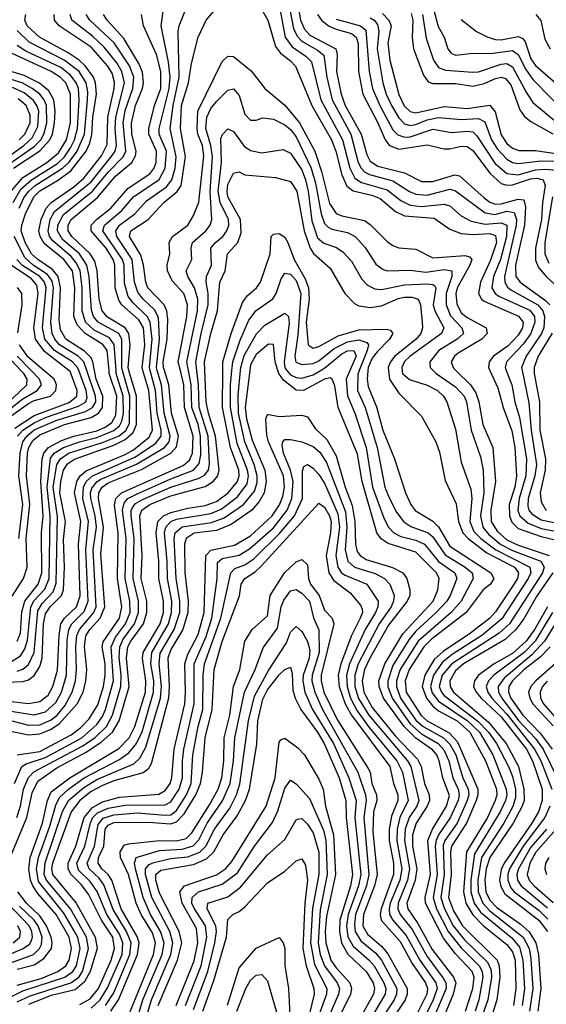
# Model space of a CAD drawing. Header units: inches. Extents: x 501365 to 657855, y 482276 to 547543.
# Tile 502 of 656: x 583219 to 585068, y 527775 to 531232. Entities that reach past the tile are written whole.
import ezdxf

# ---------------------------------------------------------------- set-up
doc = ezdxf.new("R2010")
doc.units = ezdxf.units.IN
doc.header["$MEASUREMENT"] = 0
doc.layers.add('A5582', color=7, linetype='Continuous')
doc.layers.add('A5583', color=7, linetype='Continuous')

msp = doc.modelspace()

# ---------------------------------------------------------------- linework, layer by layer
at = {"layer": 'A5582', "color": 5}
for points, elevation in [([(583031.3, 528828.7), (583270, 528790.5), (583310, 528801.6), (583346.1, 528833.9), (583365.7, 528870), (583383.1, 528930), (583386.5, 529053.5), (583392.1, 529090), (583402.7, 529110), (583446.1, 529153.9), (583459.6, 529190), (583452.1, 529370), (583460.9, 529470), (583441.2, 529550), (583443.1, 529590), (583452.9, 529610), (583474.9, 529630), (583623.9, 529696.1), (583696.6, 529743.4), (583715.6, 529770), (583716, 529790), (583702.3, 529850), (583696.5, 529930), (583677.5, 530000)], 3360), ([(583110, 528847.4), (583250, 528830.2), (583290, 528837.4), (583319.8, 528860.2), (583336.2, 528890), (583352.3, 528947.7), (583357.5, 529070), (583363.8, 529110), (583376.3, 529130), (583419.3, 529170), (583431.5, 529208.5), (583425.7, 529390), (583433.8, 529470), (583411.2, 529570), (583420.1, 529610), (583431.8, 529630), (583452.5, 529647.5), (583590, 529705.1), (583618.6, 529721.4), (583674.4, 529765.6), (583685.7, 529790), (583672.6, 529930), (583651.8, 530000)], 3380), ([(583122.4, 529817.6), (583230, 529900.2), (583281.1, 529930), (583295.5, 529950), (583288.4, 529970), (583259.1, 530000)], 3640), ([(583130, 528745.1), (583250, 528720.2), (583290, 528723.7), (583330, 528741.1), (583359.3, 528760.7), (583421.7, 528830), (583442.2, 528870), (583451.9, 528910), (583454.7, 528950), (583446.6, 529030), (583451.9, 529068.1), (583465.2, 529090), (583502.4, 529130), (583517.9, 529170), (583504.5, 529355.5), (583514.1, 529450), (583495.7, 529550), (583497.4, 529570), (583508.7, 529590), (583530, 529605.5), (583647.2, 529652.8), (583750.2, 529709.8), (583770, 529731.4), (583776.7, 529770), (583751.9, 529850), (583743.3, 529950), (583727.4, 530000)], 3320), ([(583146.5, 529810), (583250, 529884.5), (583270, 529895), (583327.2, 529910), (583346.2, 529930), (583348.9, 529950), (583340.2, 529970), (583304.4, 530000)], 3620), ([(583170, 529878.7), (583244.3, 529950), (583245.6, 529970), (583233.3, 529990), (583223.8, 530000)], 3660), ([(583170, 528775.4), (583250, 528754.6), (583290, 528755.3), (583330, 528773.1), (583350.8, 528790), (583377.4, 528822.6), (583403.7, 528870), (583415.5, 528910), (583419, 528950), (583415.9, 529030), (583420.1, 529070), (583428.9, 529091.1), (583480, 529150), (583487.4, 529170), (583477.7, 529370), (583488.8, 529450), (583484.1, 529490), (583468.6, 529550), (583467.8, 529570), (583472.8, 529587.2), (583490, 529609.4), (583502.3, 529617.7), (583630, 529671.4), (583728, 529730), (583743.8, 529750), (583747.5, 529770), (583726.9, 529850), (583717.6, 529950), (583702.6, 530000)], 3340), ([(583174.6, 528905.4), (583231.5, 528908.5), (583250, 528914.3), (583270, 528929.2), (583290, 528961.1), (583298.4, 528990), (583303.5, 529110), (583310, 529145.7), (583326.1, 529170), (583366.1, 529210), (583372.6, 529230), (583376.4, 529310), (583373.5, 529406.5), (583379.6, 529470), (583360.4, 529570), (583363.5, 529610), (583373.4, 529650), (583387.4, 529672.6), (583411.3, 529688.7), (583550, 529737.6), (583590, 529757.2), (583617.3, 529782.7), (583629.2, 529810), (583629.4, 529910), (583603, 530000)], 3420), ([(583177.6, 528270), (583244, 528430), (583263.3, 528516.7), (583282.5, 528557.5), (583350, 528605.1), (583450, 528658.8), (583505.2, 528694.8), (583545.7, 528730), (583568.7, 528770), (583604.1, 528890), (583594.9, 528990), (583599.5, 529030), (583609.3, 529050), (583653.9, 529110), (583666.3, 529150), (583665.4, 529190), (583646.1, 529270), (583649.6, 529350.4), (583640.9, 529490), (583648.2, 529510), (583676.3, 529530), (583750, 529560.3), (583870, 529592.7), (583898.1, 529610), (583914.6, 529630), (583920, 529650), (583907.2, 529770), (583881.8, 529850), (583874.2, 529890), (583869.9, 530000)], 3220), ([(583190, 527802.3), (583230, 527821.8), (583377.3, 527870), (583406.1, 527890), (583418.5, 527910), (583431.9, 527970), (583423.3, 528010), (583374.8, 528094.8), (583285.8, 528205.8), (583278.3, 528250), (583285.7, 528290), (583324, 528396), (583345.9, 528474.1), (583359.5, 528500.5), (583390.3, 528529.7), (583446.2, 528570), (583566.9, 528633.1), (583602.9, 528657.1), (583629.6, 528690.4), (583649, 528731), (583689.6, 528870), (583690.5, 528910), (583680.2, 528970), (583683.7, 529010), (583741.7, 529110), (583752.7, 529150), (583753, 529190), (583738.2, 529270), (583737.7, 529330), (583728.3, 529430), (583732.5, 529450), (583750, 529469.3), (583770, 529477.6), (583890, 529498), (583927.1, 529512.9), (583984, 529556), (584018.2, 529601.8), (584023.1, 529630), (584019.5, 529650), (583983.3, 529743.3), (583959.1, 529870), (583960, 529950), (583964.7, 530000)], 3160), ([(583190, 528978.6), (583221.6, 528998.4), (583237.6, 529022.4), (583246.9, 529053.1), (583257.9, 529170), (583270, 529192.6), (583307.3, 529232.7), (583322.4, 529270), (583326.5, 529490), (583315.4, 529590), (583327.9, 529692.1), (583340.7, 529710), (583373.5, 529730), (583429.9, 529750.1), (583490, 529764.2), (583550, 529789.1), (583570, 529805.2), (583578.5, 529821.5), (583583.3, 529850), (583583.1, 529910), (583558.2, 529990), (583557.5, 530000)], 3460), ([(583192.5, 529207.5), (583232.3, 529270), (583245.9, 529310), (583242, 529410), (583254.4, 529530), (583243.7, 529630), (583246.2, 529710), (583251, 529730), (583265.6, 529754.4), (583290, 529774.6), (583376.7, 529810), (583470, 529835.1), (583495.6, 529850), (583510, 529870), (583510.9, 529910), (583488.2, 529970), (583482.4, 530000)], 3520), ([(583201.3, 528550), (583227.3, 528610), (583241.5, 528618.5), (583310, 528640.6), (583437.9, 528710), (583490, 528757.3), (583510, 528785.4), (583520.8, 528810), (583548.2, 528910), (583540.6, 529030), (583555.9, 529064.1), (583590.6, 529110.6), (583607.1, 529150), (583606.3, 529190), (583589.8, 529270), (583593.5, 529410), (583580.8, 529510), (583585.8, 529534.2), (583599.5, 529550), (583630, 529566.2), (583750, 529619.8), (583830, 529649.7), (583850, 529673.2), (583855.7, 529704.3), (583854, 529770), (583845.8, 529810), (583823.9, 529870), (583821.6, 529950), (583812.1, 530000)], 3260), ([(583202.7, 529797.3), (583270, 529841.8), (583392.5, 529887.5), (583419.4, 529910), (583421.2, 529930), (583396.6, 529996.6), (583392.2, 530000)], 3580), ([(583209.6, 528430), (583222.6, 528470), (583232.4, 528530), (583250, 528571.4), (583269.5, 528590.5), (583439.2, 528680.8), (583483.6, 528710), (583524.5, 528750), (583545.1, 528790), (583575, 528890), (583575.4, 528930), (583568.2, 528991.8), (583570.4, 529030), (583583, 529057), (583622.4, 529110), (583637, 529150), (583636, 529190), (583617.3, 529270), (583621.5, 529410), (583610.3, 529490), (583611, 529510), (583617.4, 529522.6), (583626.5, 529533.5), (583650, 529547.2), (583750, 529590.3), (583850, 529621.4), (583867.8, 529632.2), (583881.7, 529650), (583886.1, 529673.9), (583880.7, 529770), (583850, 529870), (583847.4, 529950), (583841.1, 530000)], 3240), ([(583210, 528944.1), (583230, 528951.7), (583250, 528967.8), (583270.6, 529010), (583283.3, 529156.7), (583297.9, 529182.1), (583336.6, 529223.4), (583347.2, 529252.8), (583352.2, 529487.8), (583337.3, 529590), (583349.9, 529670.1), (583362.2, 529690), (583390.8, 529709.2), (583510, 529747.2), (583569.1, 529770.9), (583592.9, 529790), (583604.4, 529815.6), (583606.3, 529910), (583580.8, 530000)], 3440), ([(583210, 528650.9), (583290, 528662.3), (583399.8, 528720.2), (583433.7, 528746.3), (583463, 528777), (583494.1, 528825.9), (583513.3, 528890), (583520, 528930), (583519.4, 528970), (583509, 529030), (583512.7, 529047.3), (583569.3, 529130), (583578.5, 529170), (583562.5, 529270), (583565, 529430), (583552.4, 529527.6), (583556.7, 529550), (583577, 529570), (583793.4, 529666.6), (583815.2, 529684.8), (583826.3, 529710), (583828.9, 529770), (583798.4, 529870), (583795.9, 529950), (583783.7, 530000)], 3280), ([(583210, 527783.1), (583255.7, 527804.3), (583399.4, 527850), (583426.4, 527870), (583439.7, 527890), (583461.4, 527970), (583454.1, 528010), (583397.5, 528110), (583313.4, 528210), (583305.5, 528230), (583308.2, 528271.8), (583370, 528451.4), (583391, 528490), (583444.7, 528535.3), (583490, 528564.1), (583620.6, 528619.4), (583641.6, 528638.4), (583662.2, 528677.8), (583713.9, 528850), (583717.8, 528890), (583708.6, 528970), (583713.1, 529006.9), (583762, 529090), (583781.2, 529150), (583782, 529190), (583768.7, 529270), (583762, 529410), (583765.3, 529430), (583790, 529451.3), (583893.3, 529466.7), (583937.4, 529482.6), (584005, 529530), (584043.3, 529576.7), (584053.4, 529606.6), (584053.7, 529630), (584042.4, 529670), (584009.5, 529750), (583987.7, 529850), (583986.8, 529913.2), (583995.1, 530000)], 3140), ([(583210, 527841.4), (583294.6, 527865.4), (583353.5, 527890), (583381.1, 527910), (583393.4, 527930), (583401.6, 527970), (583392.6, 528010), (583347.9, 528090), (583283.3, 528163.3), (583265.1, 528190), (583257.1, 528210), (583250.9, 528249.1), (583256.1, 528290), (583299.2, 528410), (583317.2, 528490), (583330, 528520.9), (583395.8, 528570), (583567.4, 528672.6), (583603.7, 528710), (583623.8, 528750), (583660.8, 528870), (583662.3, 528910), (583650.1, 528990), (583652.9, 529010), (583712.2, 529110), (583723.9, 529150), (583723.8, 529190), (583707.5, 529270), (583708.2, 529330), (583698.8, 529430), (583704.6, 529470), (583724.4, 529490), (583750, 529501.4), (583810, 529517), (583870, 529525.6), (583910, 529539.8), (583951.6, 529570), (583984.4, 529610), (583989.8, 529630), (583988.2, 529650), (583960, 529730), (583931.1, 529870), (583932.3, 530000)], 3180), ([(583210.4, 529049.6), (583222, 529078.1), (583227.4, 529152.6), (583237.8, 529190), (583283.9, 529250), (583297.6, 529290), (583295.8, 529430), (583301.5, 529490), (583293.5, 529610), (583298.4, 529690), (583303.6, 529710), (583320.3, 529730), (583366, 529754), (583410, 529770), (583490, 529788.4), (583518.9, 529801.1), (583542.7, 529817.3), (583557.4, 529842.6), (583559.9, 529910), (583534, 529990), (583533, 530000)], 3480), ([(583211.5, 529770), (583230.1, 529789.9), (583270, 529816.7), (583310, 529835.3), (583425.7, 529874.3), (583450.7, 529889.3), (583456, 529904), (583452.3, 529930), (583426.4, 530000)], 3560), ([(583216.4, 529410), (583230.2, 529530), (583216.3, 529630), (583220.8, 529710), (583230.9, 529749.1), (583244.8, 529770), (583270, 529791.1), (583350, 529825.4), (583450, 529855.6), (583475.2, 529870), (583486.2, 529890), (583485.6, 529910), (583454.9, 530000)], 3540), ([(584027.5, 530000), (584011.5, 529870), (584015.8, 529830), (584035.6, 529755.6), (584079.9, 529650), (584085.1, 529610), (584077.6, 529570), (584060.1, 529539.9), (584034.2, 529510), (583961.3, 529458.7), (583910, 529438.2), (583831.7, 529428.3), (583803.8, 529410), (583798, 529390), (583799.7, 529290), (583811.1, 529190), (583809.6, 529150), (583792.4, 529090), (583750, 529020.1), (583739.3, 528990), (583743.9, 528890), (583741.6, 528850), (583680.6, 528619.4), (583670, 528600.4), (583653.2, 528586.8), (583550, 528559.1), (583510, 528543.2), (583470, 528521.4), (583430.2, 528489.8), (583400.3, 528450), (583334.2, 528270), (583330.9, 528250), (583334.6, 528230), (583417.2, 528130), (583484.5, 528010), (583491.2, 527970), (583467.1, 527890), (583447.1, 527852.9), (583414.4, 527825.6), (583330, 527805.8), (583250, 527773.8)], 3120), ([(584785.2, 527750), (584809.9, 527830), (584814.8, 527870), (584808.1, 527890), (584750, 527951.8), (584706.9, 528006.9), (584644.6, 528130), (584642.6, 528150), (584661.6, 528230), (584652.7, 528350), (584668.5, 528390), (584718, 528470), (584727.9, 528508), (584705.1, 528570), (584692.7, 528630), (584684, 528650), (584668.6, 528668.6), (584610, 528709.4), (584568.9, 528750), (584496.6, 528850), (584481.5, 528890), (584480.9, 528910), (584500.9, 528970), (584564.7, 529075.3), (584671.4, 529190), (584687.9, 529230), (584692.5, 529270), (584682.4, 529290), (584610, 529362.2), (584512.7, 529392.7), (584488.5, 529408.5), (584473.4, 529430), (584421.6, 529610), (584405.7, 529705.7), (584337.3, 529870), (584325.8, 529945.8), (584316, 529970), (584310, 529974.7), (584290, 529970), (584215.6, 529930), (584190, 529930.5), (584145.8, 529965.8), (584129, 529989), (584125.8, 530000)], 3120), ([(584157.8, 530000), (584170, 529984.9), (584190, 529975.6), (584210, 529973.2), (584250, 529984.7), (584276.1, 530000)], 3140), ([(584378.7, 530000), (584365.4, 529970), (584370, 529911.3), (584396, 529850), (584435.9, 529730), (584458.4, 529590), (584499.3, 529479.3), (584514.8, 529450), (584532.8, 529430), (584557.1, 529417.1), (584610, 529404.4), (584640.5, 529390), (584689.8, 529329.8), (584747.6, 529290), (584754.1, 529270), (584731.1, 529210), (584718.9, 529190), (584682.1, 529150), (584610, 529084.3), (584585.3, 529054.7), (584530, 528964.2), (584511.4, 528910), (584511.9, 528890), (584527, 528850), (584590, 528759.5), (584630, 528724.1), (584688.1, 528690), (584708.6, 528668.6), (584726.1, 528630), (584740.2, 528570), (584758.6, 528530), (584762.7, 528510), (584758.7, 528490), (584731, 528429), (584690.4, 528370), (584681.6, 528350), (584678.4, 528330), (584685.4, 528230), (584671, 528150), (584683.2, 528110), (584723.3, 528030), (584770, 527972.3), (584833, 527910), (584843.6, 527890), (584845.9, 527870), (584831.5, 527790), (584818.4, 527750)], 3140), ([(584411.6, 530000), (584406.1, 529986.1), (584406, 529930), (584432.3, 529870), (584474.2, 529730), (584501.6, 529590), (584517.6, 529550), (584542.2, 529502.2), (584568.1, 529468.1), (584592.3, 529452.3), (584653.5, 529430), (584670, 529416.1), (584712.8, 529352.8), (584783.7, 529310), (584808.3, 529290), (584811.8, 529270), (584769.5, 529190), (584734.4, 529150), (584617.9, 529050), (584555, 528950), (584542.1, 528910), (584542.5, 528890), (584556.7, 528850), (584610, 528772.2), (584636, 528750), (584707.2, 528710), (584730, 528687.6), (584750.2, 528650), (584775, 528570), (584793.9, 528530), (584796, 528510), (584790.5, 528490), (584755.4, 528410), (584712, 528350), (584706.7, 528333.3), (584709.5, 528230), (584698.3, 528150), (584711.1, 528110), (584741.7, 528050), (584781, 528001), (584862.1, 527922.1), (584874.7, 527894.7), (584876.2, 527870), (584863.2, 527790), (584842, 527730)], 3160), ([(584442.2, 530000), (584438.9, 529970), (584443.3, 529943.3), (584472.3, 529872.3), (584494, 529790), (584535.9, 529690), (584573.4, 529570), (584592.6, 529530), (584608.5, 529508.5), (584670, 529470.9), (584690, 529451), (584730, 529382.8), (584873.8, 529290), (584884.1, 529270), (584872.2, 529250), (584846.6, 529230), (584787.2, 529150), (584664.6, 529055.4), (584638.7, 529030), (584587.3, 528950), (584572.6, 528910), (584576.8, 528870), (584628.8, 528788.8), (584650.1, 528770.1), (584727.8, 528727.8), (584756.6, 528696.6), (584827.4, 528530), (584828.3, 528510), (584822, 528490), (584787.6, 528410), (584735.2, 528330), (584731.5, 528310), (584733.9, 528230), (584725.4, 528150), (584742.3, 528102.3), (584773.8, 528050), (584895.5, 527930), (584903.4, 527910), (584905.4, 527870), (584894.7, 527790), (584875.5, 527730)], 3180), ([(584514.7, 530000), (584517.6, 529970), (584550, 529920.3), (584630, 529839.6), (584680.4, 529750), (584693.7, 529713.7), (584713.5, 529613.5), (584752.3, 529532.3), (584760.5, 529470), (584775.7, 529430), (584794.2, 529410), (584859.6, 529359.6), (584956.8, 529310), (584970.3, 529290), (584966.9, 529270), (584952.7, 529247.3), (584890, 529152.6), (584870, 529130.9), (584802.2, 529077.8), (584706.2, 529013.8), (584674.7, 528985.3), (584641.4, 528930), (584632.6, 528890), (584647.3, 528850), (584670, 528821.4), (584690, 528805.3), (584755, 528770), (584800.3, 528730), (584855.1, 528630), (584893.7, 528530), (584894.5, 528510), (584889.2, 528490), (584862.2, 528430), (584788.1, 528310), (584777.3, 528170), (584786.4, 528130), (584810, 528089), (584847.7, 528050), (584930, 527984.3), (584950, 527958.3), (584958.5, 527930), (584961.8, 527830), (584953.5, 527770)], 3220), ([(584562, 530000), (584563.2, 529990), (584588.1, 529968.1), (584650, 529948.2), (584686.2, 529930), (584707, 529910), (584718.8, 529890), (584750, 529794), (584770, 529677.8), (584803.3, 529583.3), (584806.9, 529550), (584799.5, 529470), (584814.4, 529434.4), (584838.3, 529410), (584890.6, 529370.6), (585010.6, 529310), (585014, 529290), (585004.6, 529270), (584912.3, 529127.7), (584842.1, 529070), (584737.6, 529002.4), (584704.3, 528975.7), (584672.5, 528930), (584662.2, 528890), (584667.9, 528867.9), (584690, 528839.2), (584790, 528771.5), (584833.4, 528730), (584880.8, 528650), (584927.9, 528530), (584929.5, 528510), (584925, 528490), (584906.4, 528450), (584816.6, 528303.4), (584803.4, 528210), (584803.1, 528170), (584815, 528130), (584837.5, 528097.5), (584947.6, 528007.6), (584974.6, 527974.6), (584986.4, 527930), (584991.7, 527828.3), (584983.9, 527770)], 3240), ([(584671.4, 530000), (584682.1, 529990), (584750, 529942.8), (584779.5, 529910), (584788.7, 529890), (584804.1, 529790), (584837.4, 529697.4), (584846.9, 529650), (584849.6, 529570), (584837.4, 529490), (584845.6, 529450), (584865.1, 529425.1), (584909, 529389), (584950, 529368.3), (585048.7, 529330), (585061.1, 529310), (585055.4, 529290), (584938.6, 529110), (584902.5, 529077.5), (584736.3, 528970), (584703.3, 528930), (584692.6, 528890), (584700.2, 528870), (584710, 528859.1), (584828.3, 528768.3), (584865.6, 528730), (584893.8, 528690), (584935.8, 528610), (584950, 528575), (584960.8, 528530), (584960.5, 528499.4), (584950.7, 528469.3), (584918.7, 528410), (584841.2, 528290), (584827.8, 528210), (584829, 528170), (584845.1, 528130), (584870, 528102.3), (584986.7, 528010), (585008.3, 527970), (585014.1, 527934.1), (585020.7, 527830), (585009.4, 527750)], 3260), ([(584751, 530000), (584801.9, 529950), (584821.3, 529921.3), (584832, 529890), (584845.9, 529810), (584880.5, 529730), (584890, 529610), (584873.6, 529510), (584875, 529470), (584895.6, 529435.6), (584930, 529406), (584970, 529387.2), (585079, 529350)], 3280), ([(584870.1, 530000), (584898.7, 529938.7), (584916.7, 529870), (584947.8, 529787.8), (584958.3, 529730), (584964.3, 529630), (584957.6, 529590), (584938.5, 529530), (584938.8, 529490), (584947.9, 529467.9), (584970, 529445.6), (585050, 529417.2), (585104, 529404)], 3320), ([(584927.7, 530000), (584947.6, 529950), (584958.4, 529890), (584974.7, 529834.7), (584998.8, 529690), (584996.7, 529630), (584973.3, 529550), (584968.9, 529508.9), (584975.4, 529490), (585004.3, 529464.3), (585050, 529445.2), (585113, 529433)], 3340), ([(584983.8, 530000), (585006.5, 529886.5), (585015, 529790), (585033.5, 529670), (585027.6, 529630), (585004.4, 529550), (585004, 529524), (585007.2, 529510), (585017.2, 529497.2), (585050, 529475.2), (585130, 529459)], 3360), ([(585025.6, 530000), (585025.5, 529990), (585044.1, 529890), (585046, 529790), (585065.4, 529690), (585063.8, 529650), (585046.8, 529570), (585050, 529538.3), (585068.4, 529508.4)], 3380), ([(583430, 527773.8), (583466.8, 527793.2), (583495.6, 527830), (583540.6, 527930), (583552.4, 527970), (583545.8, 528010), (583507, 528070), (583461.5, 528161.5), (583435.5, 528195.5), (583399.7, 528230), (583389.2, 528250), (583389.7, 528270), (583416.7, 528330), (583446.2, 528430), (583474.7, 528465.3), (583510, 528485.2), (583570, 528501.5), (583707.7, 528512.3), (583730, 528525.6), (583747.2, 528550), (583753.7, 528570), (583762.3, 528670), (583798.7, 528830), (583801.8, 528870), (583798.9, 528970), (583810, 529004.5), (583846.5, 529073.5), (583867.5, 529150), (583872.7, 529350), (583891, 529369), (583973.8, 529386.2), (584030, 529420), (584106.1, 529490), (584131.6, 529528.4), (584142.9, 529557.1), (584148.7, 529590), (584145.8, 529630), (584093.2, 529750), (584087, 529773), (584084.1, 529830), (584090, 529845), (584094.3, 529845.7), (584130, 529837.9), (584210, 529842.8), (584230, 529836.8), (584256.6, 529796.6), (584297.5, 529757.5), (584330, 529700.1), (584362, 529590), (584386.5, 529526.5), (584395.9, 529470), (584398.2, 529390), (584404.8, 529364.8), (584414.7, 529350), (584436.4, 529336.4), (584528.3, 529308.3), (584565.1, 529290), (584578.3, 529270), (584589.2, 529230), (584588.7, 529210), (584579.4, 529190), (584514.5, 529105.5), (584448.9, 528990), (584430, 528950), (584421.8, 528910), (584427.9, 528870), (584456.8, 528816.8), (584537.5, 528717.5), (584615.7, 528635.7), (584628.5, 528610), (584640.8, 528550), (584656.5, 528510), (584657.9, 528490), (584650, 528470), (584611.5, 528410), (584598.5, 528370), (584599, 528330), (584614.2, 528250), (584607.5, 528210), (584579, 528130), (584582, 528110), (584617.8, 528057.8), (584667.2, 527967.2), (584743.1, 527870), (584750.5, 527850), (584741.9, 527810), (584708.7, 527730)], 3080), ([(583470, 527760.4), (583502, 527790), (583528.1, 527831.9), (583578.7, 527950), (583581.7, 527990), (583570, 528020.9), (583525.8, 528090), (583490.8, 528170.8), (583466.2, 528206.2), (583425.3, 528245.3), (583420.3, 528270), (583448.5, 528330), (583467.8, 528412.2), (583476.4, 528430), (583492.6, 528447.4), (583530, 528463.5), (583590, 528474.1), (583730, 528475), (583750, 528485.8), (583779.8, 528530), (583791, 528570), (583791, 528630), (583796.1, 528670), (583831.5, 528830), (583831.7, 528970), (583873.8, 529066.2), (583894, 529130), (583912.8, 529270), (583914.2, 529325.8), (583930, 529340), (583990, 529351.7), (584026.7, 529373.3), (584110, 529447.9), (584158.5, 529510), (584175.2, 529550), (584179.1, 529610), (584170, 529650), (584145.1, 529710), (584141.5, 529738.5), (584143.2, 529750), (584150, 529757.5), (584170, 529758.2), (584210, 529749.1), (584250, 529733.4), (584273.7, 529713.7), (584296.9, 529676.9), (584363.4, 529503.4), (584368.1, 529450), (584362.1, 529370), (584372, 529330), (584394.4, 529310), (584466.9, 529286.9), (584500.1, 529270), (584518.5, 529250), (584534.1, 529210), (584532.4, 529190), (584523.2, 529170), (584481.2, 529110), (584407.9, 528970), (584395.5, 528930), (584395.9, 528890), (584408.6, 528848.6), (584444.9, 528790), (584581.4, 528630), (584593.1, 528610), (584620.5, 528490), (584613.5, 528470), (584587.4, 528430), (584572.9, 528390), (584570.4, 528350), (584588.3, 528250), (584580.8, 528210), (584548.5, 528130), (584546.9, 528110), (584554.9, 528090), (584597, 528037), (584650, 527942.3), (584706.8, 527866.8), (584716.1, 527850), (584716.9, 527830), (584664.7, 527710)], 3060), ([(583520.9, 527770), (583550, 527815.3), (583606.3, 527950), (583610.7, 527990), (583593.9, 528030), (583547.3, 528107.3), (583514.4, 528194.4), (583497.8, 528217.8), (583463.4, 528250), (583456.2, 528270), (583482.2, 528330), (583494.7, 528405.3), (583512.3, 528427.7), (583550, 528440), (583633.7, 528446.4), (583730, 528438.1), (583750, 528440.4), (583770, 528454.6), (583804.9, 528510), (583821.3, 528550), (583827.8, 528650), (583845.8, 528750), (583862.1, 528810), (583863.3, 528930), (583867.7, 528970), (583925.5, 529130), (583960.2, 529290), (583974.9, 529305.1), (584010, 529317.2), (584040.9, 529339.1), (584131.8, 529428.2), (584183.7, 529490), (584212.4, 529550), (584212.6, 529647.4), (584216.6, 529663.4), (584230, 529669.5), (584250, 529657.1), (584270, 529635.4), (584290, 529604.1), (584336.4, 529496.4), (584341.8, 529450), (584328.9, 529350), (584336.7, 529310), (584349.8, 529290), (584361.8, 529281.8), (584438.7, 529250), (584477.6, 529190), (584477.1, 529170), (584468.5, 529150), (584432, 529090), (584377.4, 528970), (584366.8, 528930), (584369.3, 528890), (584381, 528850), (584404.8, 528804.8), (584446.5, 528746.5), (584543.5, 528630), (584563.5, 528590), (584583.5, 528490), (584554.6, 528430), (584544.3, 528390), (584543.5, 528350), (584561.5, 528250), (584554.2, 528210), (584520.7, 528130), (584516.2, 528110), (584517.9, 528090), (584529, 528070), (584576.2, 528016.2), (584624.1, 527930), (584680.7, 527850), (584684.7, 527830), (584671.6, 527790), (584631.1, 527710)], 3040), ([(583539.7, 527750), (583566.4, 527790), (583632.8, 527950), (583639.3, 527990), (583632.3, 528012.3), (583575.8, 528110), (583542.5, 528210), (583530.4, 528230), (583507.9, 528250), (583494.3, 528270), (583495.9, 528290), (583514.5, 528330), (583519.3, 528390), (583530, 528404.1), (583550, 528412.7), (583670, 528414.5), (583750, 528408.1), (583770, 528414.8), (583796.7, 528443.4), (583838.2, 528510), (583854.1, 528550), (583861.4, 528590), (583870.3, 528710), (583895.3, 528810), (583902, 528950), (583930, 529048.6), (583991.6, 529208.4), (583996.9, 529250), (584009.3, 529270), (584046.5, 529293.5), (584067.2, 529312.8), (584270, 529534.3), (584290, 529520.1), (584307, 529490), (584312.6, 529470), (584311.2, 529430), (584295.9, 529350), (584304.4, 529290), (584322.5, 529262.5), (584379.6, 529219.6), (584416.5, 529176.5), (584422.2, 529162.2), (584422.9, 529150), (584415, 529130), (584384.3, 529070), (584346.5, 528970), (584337.8, 528930), (584341.4, 528890), (584362.1, 528830), (584384.7, 528790), (584519, 528610), (584532.3, 528550), (584546.8, 528510), (584547.3, 528490), (584524.6, 528435.4), (584516.3, 528390), (584516.3, 528350), (584531.6, 528270), (584532, 528230), (584488.1, 528110), (584485.3, 528090), (584488.6, 528070), (584554.8, 527994.8), (584597.6, 527917.6), (584644.4, 527850), (584651.1, 527830), (584648.7, 527810), (584615.9, 527744.1)], 3020), ([(583602.5, 527737.5), (583688.9, 527950), (583696.2, 527990), (583685.2, 528025.2), (583646.4, 528090), (583628.3, 528130), (583601.2, 528230), (583573.3, 528290), (583572.4, 528310), (583586.7, 528333.3), (583601.7, 528338.2), (583710, 528349.2), (583770, 528348.1), (583803.4, 528356.6), (583823.7, 528376.3), (583885.6, 528474.4), (583915.7, 528530), (583928.5, 528570), (583935.9, 528630), (583937.4, 528710), (583956.7, 528790), (583969.6, 528890), (583992.6, 528950), (584009.5, 529050), (584035.2, 529090), (584090, 529138.5), (584098.7, 529210), (584149.4, 529290), (584190, 529327.9), (584210, 529336.4), (584230, 529317.7), (584233.8, 529270), (584239.9, 529250), (584270.5, 529210), (584290, 529157.9), (584316.9, 529130), (584322.3, 529110), (584277.5, 528930), (584277.7, 528910), (584287.5, 528870), (584334, 528774), (584442.9, 528602.9), (584449.4, 528590), (584456.2, 528550), (584472.4, 528510), (584473.1, 528490), (584461.8, 528450), (584459.7, 528380.3), (584474.4, 528230), (584465.2, 528190), (584426.1, 528090), (584424.7, 528050), (584440.4, 528020.4), (584490, 527978.3), (584512.3, 527952.3), (584580, 527830), (584580.4, 527810), (584572.6, 527790), (584491.7, 527670)], 2980), ([(585091.4, 529290), (585034, 529206), (584990, 529127.5), (584961, 529090), (584924, 529056), (584777.9, 528970), (584750, 528944.9), (584730, 528910), (584730.3, 528890), (584742.7, 528870), (584865, 528765), (584927, 528690), (584970.6, 528610), (584989.7, 528530), (584990.5, 528490), (584984.1, 528470), (584952.1, 528410), (584870.4, 528289.6), (584857.8, 528250), (584852.8, 528210), (584856, 528170), (584870, 528140.5), (584894.9, 528114.9), (584976.8, 528056.8), (585008.7, 528028.7), (585031.9, 527990), (585040.4, 527950), (585048.8, 527830), (585039, 527750)], 3280), ([(583632.6, 527727.4), (583652.2, 527790), (583719.2, 527950), (583726.3, 527990), (583714.3, 528030), (583678.4, 528090), (583652.4, 528150), (583625.6, 528250), (583623, 528270), (583627.9, 528290), (583710, 528314.3), (583790, 528319.3), (583828.6, 528331.4), (583848, 528352), (583877.5, 528410), (583931.3, 528488.7), (583958, 528550), (583970.3, 528630), (583975, 528710), (584009.1, 528870.9), (584046.2, 528950), (584074.3, 529025.7), (584124.4, 529095.6), (584137.3, 529170), (584146.5, 529193.5), (584170, 529226), (584190, 529230.6), (584210, 529218.7), (584237, 529190), (584251, 529131), (584269.6, 529089.6), (584271, 529010), (584245.9, 528930), (584245.6, 528910), (584255.3, 528870), (584282.1, 528810), (584407, 528590), (584433.9, 528510), (584436.3, 528490), (584427.5, 528430), (584445.7, 528230), (584437.4, 528190), (584398.7, 528090), (584394.5, 528054.5), (584397.5, 528030), (584417, 527997), (584470, 527953.7), (584490.1, 527930.1), (584543.6, 527830), (584542.9, 527810), (584533.8, 527790), (584468, 527690)], 2960), ([(585072.8, 529170), (585028.6, 529091.4), (584998.1, 529050), (584950, 529006.5), (584885, 528970), (584830.1, 528930), (584815.7, 528910), (584812.7, 528890), (584822.3, 528870), (584840.1, 528850), (584910, 528783.7), (584998.3, 528670), (585020.4, 528630), (585053.9, 528530), (585053.5, 528490), (585040.6, 528450), (585018.1, 528410), (584920.3, 528270), (584910, 528248.3), (584904.5, 528210), (584908.2, 528188.2), (584922.3, 528162.3), (585042, 528070), (585072.9, 528030)], 3320), ([(585090, 529150.6), (585029, 529050), (584990.7, 529009.3), (584883.6, 528930), (584865.5, 528910), (584857.7, 528890), (584863, 528870), (584876.9, 528850), (584930, 528793.5), (585027.3, 528670), (585048.7, 528630), (585087.8, 528530)], 3340), ([(585124.1, 529150), (585061.8, 529050), (585017.9, 529002.1), (584920.1, 528919.8), (584899.8, 528890), (584901, 528870), (584911.7, 528850), (584971.3, 528771.3), (585029.1, 528709.1), (585057.5, 528670), (585107.8, 528567.8)], 3360), ([(583656.1, 527703.9), (583682.5, 527790), (583750, 527950), (583757.3, 527990), (583746.1, 528030), (583683.5, 528150), (583660.7, 528230), (583660.5, 528250), (583674, 528266), (583690, 528272.9), (583750, 528286), (583810, 528292.1), (583851.8, 528308.2), (583873.3, 528330), (583903.6, 528390), (583956.9, 528463.1), (583981.1, 528510), (583992.5, 528547.5), (584023, 528770), (584044, 528856), (584092.9, 528947.1), (584156.5, 529043.5), (584170, 529080.7), (584190, 529101.3), (584210, 529083.8), (584218.3, 529070), (584230, 529048.2), (584238.2, 529018.2), (584235.8, 528990), (584214.1, 528930), (584213.1, 528910), (584220.8, 528870), (584247.2, 528810), (584320.7, 528690), (584374.5, 528570), (584400.9, 528490), (584395.8, 528430), (584417.2, 528230), (584409.3, 528190), (584372.6, 528090), (584367.1, 528050), (584371.8, 528011.8), (584390, 527978.2), (584446.7, 527930), (584463.9, 527910), (584498.4, 527850), (584505.2, 527830), (584502.7, 527810), (584430.8, 527690)], 2940), ([(585082, 529030), (585047, 528993), (584990, 528948.5), (584949.7, 528910), (584937.1, 528890), (584935.9, 528870), (584944, 528850), (584985.6, 528790), (585046.9, 528726.9), (585089.4, 528670)], 3380), ([(585130, 528996.6), (585032.1, 528910), (585013.5, 528890), (585006.3, 528870), (585010, 528850), (585021.2, 528830), (585092.8, 528752.8)], 3420), ([(583706.1, 527770), (583773.8, 527930), (583788.4, 527990), (583779.3, 528030), (583710, 528165.1), (583697.7, 528210), (583697.3, 528230), (583714.4, 528245.6), (583830, 528265.6), (583875, 528285), (583901, 528310), (583933.7, 528370), (583983.3, 528436.7), (584012, 528490), (584025.7, 528530), (584052, 528688), (584055.1, 528770), (584073.5, 528846.5), (584090, 528878.5), (584130, 528931.7), (584150, 528950.1), (584170, 528958.6), (584176.1, 528936), (584178, 528878), (584186.8, 528850), (584206.2, 528810), (584265.4, 528730), (584288.4, 528690), (584341, 528570), (584364.7, 528490), (584366, 528430), (584388.1, 528230), (584380.3, 528190), (584343.7, 528070), (584342, 528030), (584348.8, 527990), (584371, 527951), (584436.1, 527890), (584460.5, 527850), (584465.6, 527830), (584461.9, 527810), (584405, 527710)], 2920), ([(585071.2, 528908.8), (585054.6, 528890), (585046.4, 528870), (585048.4, 528850), (585058.4, 528830), (585147.6, 528727.6)], 3440), ([(583768.9, 527770), (583832.3, 527927.7), (583844.4, 527990), (583840.3, 528040.3), (583790.3, 528130), (583781.2, 528170), (583797.9, 528190), (583910.9, 528229.1), (583941.7, 528250), (583964.2, 528275.8), (584085.1, 528470), (584116.7, 528570), (584130, 528694.9), (584136.5, 528703.5), (584150, 528709.1), (584195.5, 528675.5), (584219.2, 528650), (584270, 528565.5), (584285, 528530), (584292.7, 528470), (584320.8, 528370), (584328.4, 528230), (584296.9, 528083.1), (584292.4, 528030), (584294.3, 527990), (584311.9, 527930), (584330, 527902.9), (584378.9, 527850), (584384.6, 527830), (584380.3, 527810), (584337.8, 527722.2)], 2880), ([(583801, 527770), (583856.1, 527910), (583876, 528010), (583871.9, 528050), (583832.6, 528110), (583824, 528130), (583824.5, 528150), (583846.8, 528170), (583930, 528196.6), (583983.7, 528236.3), (584043.8, 528330), (584107.3, 528412.7), (584126.1, 528453.9), (584150, 528533.2), (584170, 528561.5), (584190, 528548.3), (584237.1, 528497.1), (584285.5, 528385.5), (584294.7, 528350), (584299.3, 528230), (584274.3, 528105.7), (584267.7, 527990), (584274.3, 527950), (584289.2, 527910), (584334.6, 527850), (584342.2, 527830), (584338.5, 527810), (584306.2, 527733.8)], 2860), ([(585080.2, 528470), (585063.6, 528430), (584987.2, 528330), (584939.6, 528250), (584933.1, 528230), (584932.8, 528210), (584943.8, 528183.8), (584956, 528170), (585043.5, 528103.5), (585073.9, 528073.9)], 3340), ([(583830, 527756), (583879.7, 527890), (583904.2, 527990), (583910.3, 528030), (583907.8, 528050), (583877.1, 528110), (583880.5, 528130), (583950, 528151.7), (583994.4, 528185.6), (584090, 528299.1), (584150, 528352.7), (584190, 528422.8), (584195, 528425), (584210, 528426.5), (584230, 528406.8), (584250, 528377), (584270, 528308.2), (584270, 528230), (584247.8, 528112.2), (584240.4, 527990), (584254.8, 527914.8), (584297.5, 527830), (584296.1, 527810), (584273.7, 527746.3)], 2840), ([(585069.2, 528390), (585013.6, 528326.4), (584970.8, 528250), (584964.7, 528230), (584966.9, 528210), (584980.5, 528190), (585073, 528113)], 3360), ([(585102.8, 528390), (585031.1, 528308.9), (585010.7, 528270), (585000.7, 528230), (585008, 528210), (585025.3, 528190), (585091.9, 528131.9)], 3380), ([(583862.4, 527750), (583901.4, 527858.6), (583945.7, 528010), (583950, 528071.8), (583967.4, 528090), (583990, 528100.1), (584010, 528116.3), (584090, 528200.6), (584150, 528242.5), (584190, 528278), (584210, 528285.2), (584223.1, 528263.1), (584230, 528210), (584220.6, 528130), (584213.7, 527970), (584225.1, 527910), (584252.7, 527830), (584253.6, 527810), (584237.3, 527742.7)], 2820), ([(585077.3, 528290), (585065.9, 528270), (585063.2, 528250), (585069.5, 528230)], 3420), ([(583210, 527898), (583270, 527913.4), (583304.2, 527935.8), (583330.5, 527970), (583333.5, 527990), (583329.8, 528010), (583314, 528050), (583290, 528085.3), (583243.1, 528130), (583213.2, 528170)], 3220), ([(583130, 527927.2), (583232, 527970), (583253.9, 527986.1), (583261, 527999), (583264.5, 528010), (583262, 528030), (583252.1, 528050), (583176.3, 528130)], 3260), ([(583152.6, 527907.4), (583267.3, 527950), (583288.3, 527970), (583295.5, 527984.5), (583298.1, 528010), (583284.1, 528050), (583270.2, 528070.2), (583218.7, 528118.7)], 3240), ([(583196.5, 527990), (583219.6, 528010), (583222.5, 528030), (583213.1, 528050)], 3280), ([(583948.9, 527771.1), (583990, 527902.3), (584050, 527971.9), (584130, 528009.4), (584145, 527990), (584150, 527970.4), (584150.5, 527910.5), (584162.6, 527830), (584170, 527690)], 2780), ([(583982.1, 527750), (584013.1, 527830), (584030, 527859.3), (584050, 527877.2), (584070, 527879.3), (584090, 527856.9), (584130, 527714.2)], 2760)]:
    msp.add_lwpolyline(points, dxfattribs=dict(at, elevation=elevation))
at = {"layer": 'A5583', "color": 5}
for points, elevation in [([(584185, 531350), (584205.2, 531230), (584218.9, 531198.9), (584237.7, 531177.7), (584329, 531129), (584334.4, 531110), (584331.7, 531050), (584347.6, 530970), (584362.4, 530930), (584418.8, 530830), (584438.4, 530758.4), (584450, 530735.1), (584477.3, 530717.3), (584570, 530693.6), (584630, 530663.7), (584670, 530664), (584747.6, 530687.6), (584763.8, 530683.8), (584850, 530605.7), (584870, 530591.4), (584890, 530584.4), (584910, 530584.8), (584970, 530601.1), (584990, 530599.1), (584995, 530575), (584991.5, 530510), (584960, 530370), (584961.5, 530330), (584976.8, 530310), (585065.3, 530245.3), (585080.8, 530230)], 3380), ([(584155.6, 531330), (584180.3, 531200.3), (584193.5, 531173.5), (584210, 531156.1), (584264.9, 531124.9), (584286.7, 531106.7), (584297.2, 531030), (584316.7, 530950), (584382, 530830), (584408.2, 530730), (584417.9, 530710), (584430, 530697.1), (584448, 530688), (584530, 530665.8), (584588.3, 530628.3), (584610, 530619.3), (584650, 530615.4), (584730, 530637.1), (584750, 530631.2), (584854, 530554), (584888.1, 530548.1), (584930, 530559.8), (584955, 530555), (584963.5, 530530), (584963.1, 530510), (584921.4, 530330), (584922.3, 530310), (584932.5, 530292.5), (584943.5, 530283.5), (585038.4, 530230), (585055.7, 530210), (585062.1, 530190), (585059.4, 530150), (585051.5, 530130), (584998.1, 530050), (584981.8, 530010), (584983.8, 530000)], 3360), ([(583702.6, 530000), (583699.6, 530010), (583710.8, 530110), (583706.4, 530186.4), (583693.1, 530213.1), (583651.4, 530251.4), (583634.5, 530274.5), (583622.9, 530310), (583614.8, 530390), (583560, 530470), (583556.6, 530490), (583569.9, 530510), (583623.7, 530550), (583664.5, 530595.5), (583734.9, 530645.1), (583753.9, 530670), (583764.8, 530710), (583769.3, 530750), (583748.2, 530850), (583758.7, 530930), (583779.6, 531030), (583775.4, 531190), (583779.7, 531210), (583810, 531286.5)], 3340), ([(583727.4, 530000), (583724.3, 530010), (583723.3, 530030), (583736.8, 530110), (583739.5, 530179.5), (583736.2, 530210), (583726.4, 530230), (583669.1, 530290), (583661.7, 530310), (583654.1, 530370), (583644.6, 530404.6), (583604.7, 530470), (583609.8, 530490.2), (583670.3, 530530), (583725.3, 530590), (583771.7, 530628.3), (583785.8, 530650), (583801.5, 530750), (583784, 530850), (583788, 530930), (583811.7, 531010), (583822.5, 531077.5), (583846.4, 531170), (583873.9, 531230), (583927.3, 531292.7)], 3320), ([(583482.4, 530000), (583476.6, 530030), (583470, 530044.5), (583447.3, 530067.3), (583381.4, 530110), (583362.2, 530142.2), (583357.4, 530177.4), (583363.1, 530290), (583354.9, 530330), (583334.9, 530354.9), (583282.8, 530390), (583261.3, 530410), (583239, 530450), (583225, 530490), (583226.7, 530510), (583239.6, 530550), (583268.5, 530610), (583290, 530631.1), (583352.6, 530667.4), (583398.5, 530701.5), (583452.2, 530770), (583464.6, 530795.4), (583472.9, 530827.1), (583476.6, 530890), (583489.1, 530970), (583485.5, 531010), (583477.9, 531030), (583449.1, 531070), (583428.5, 531090), (583390, 531115.9), (583289.4, 531170), (583245.8, 531210), (583236.8, 531230), (583241.3, 531250)], 3520), ([(583533, 530000), (583525.9, 530070), (583511.2, 530091.2), (583449.7, 530129.7), (583420.9, 530160.9), (583410, 530190), (583413.3, 530290), (583404.6, 530350), (583374.1, 530390), (583305.4, 530445.4), (583290.8, 530470), (583286.7, 530490), (583294.7, 530530), (583312.2, 530570), (583330.2, 530590), (583410, 530644.7), (583444.9, 530675.1), (583506.3, 530753.7), (583526.2, 530793.8), (583528.9, 530890), (583551.6, 530990), (583552.2, 531012.2), (583543.9, 531043.9), (583527.7, 531070), (583470, 531135.4), (583358.3, 531210), (583342, 531230), (583340.8, 531250)], 3480), ([(583557.5, 530000), (583551.4, 530091.4), (583534.6, 530114.6), (583481.4, 530141.4), (583450.4, 530170), (583438.2, 530210), (583439.1, 530290), (583431.5, 530351.5), (583418.2, 530378.2), (583400.1, 530400.1), (583335.3, 530455.3), (583324.5, 530470), (583318.8, 530490), (583326.3, 530530), (583341.9, 530558.1), (583470, 530662.9), (583544.6, 530755.4), (583554.1, 530770), (583559.3, 530790), (583554.4, 530850), (583556.4, 530890), (583586.9, 531010), (583578.4, 531050), (583560.7, 531080.7), (583515.6, 531135.6), (583474.5, 531174.5), (583402, 531230), (583396.9, 531250)], 3460), ([(583580.8, 530000), (583578, 530010), (583578, 530110), (583567.6, 530130), (583494.9, 530170), (583478.3, 530190), (583471.3, 530211.3), (583463.5, 530330), (583454.5, 530370), (583429.6, 530409.6), (583370, 530460.2), (583352.5, 530490), (583352.7, 530510), (583372.6, 530547.4), (583475.5, 530630), (583530, 530696.4), (583582.7, 530750), (583592, 530770), (583582.3, 530870), (583590, 530912.7), (583617.1, 530990), (583620.5, 531030), (583605.1, 531070), (583550.9, 531150.9), (583466.1, 531230), (583453.2, 531250)], 3440), ([(583603, 530000), (583600.1, 530010), (583606.9, 530090), (583602.3, 530130), (583589.5, 530150), (583527.2, 530187.2), (583509, 530209), (583498.6, 530250), (583491.1, 530350), (583483.3, 530383.3), (583467, 530410), (583402.3, 530470), (583389.6, 530490), (583389, 530510), (583400, 530530), (583492.2, 530607.8), (583556.4, 530683.6), (583612.7, 530730), (583626.5, 530753.5), (583628.7, 530770), (583613.3, 530830), (583611.7, 530868.3), (583626.1, 530930), (583650.6, 530990), (583654.2, 531010), (583650, 531047.6), (583637.8, 531077.8), (583585.2, 531165.2), (583526, 531230), (583514.1, 531250)], 3420), ([(583651.8, 530000), (583648.8, 530010), (583658.9, 530090), (583653.9, 530150), (583637.8, 530177.8), (583578, 530230), (583566.9, 530246.9), (583555.1, 530290), (583552.9, 530370), (583547.7, 530390), (583523.4, 530430), (583470, 530490), (583470.6, 530510), (583489, 530530), (583539.2, 530570), (583599.9, 530640.1), (583675.8, 530690), (583690.8, 530709.2), (583698.8, 530730), (583699.7, 530770), (583672.9, 530830), (583672.4, 530850), (583693.2, 530930), (583714.4, 530990), (583715, 531050), (583700.1, 531110), (583653.7, 531210), (583646.5, 531250)], 3380), ([(583677.5, 530000), (583674.8, 530010), (583684.9, 530110), (583677.6, 530170), (583667.2, 530190), (583617.3, 530237.3), (583600.3, 530260.3), (583586.8, 530306.8), (583585.7, 530370), (583580.6, 530390), (583511.1, 530490), (583516.8, 530510), (583578.4, 530561.6), (583619.4, 530610), (583708.9, 530671.1), (583730.3, 530710), (583734.5, 530770), (583709.4, 530830), (583708.8, 530850), (583744.1, 530990), (583747.8, 531030), (583742.2, 531082.2), (583716, 531210), (583724.2, 531270)], 3360), ([(584068.5, 531268.5), (584090.8, 531230), (584118.1, 531138.1), (584134.6, 531114.6), (584170, 531087.8), (584188, 531068), (584244.6, 530930), (584314.2, 530810), (584329.3, 530770), (584350, 530686.7), (584367.7, 530647.7), (584390.7, 530630.7), (584455.8, 530615.8), (584484.5, 530604.5), (584538.8, 530558.8), (584570, 530542.8), (584675.1, 530535.1), (584730, 530495.7), (584770, 530481.4), (584810, 530477.6), (584870, 530480.6), (584890, 530473.8), (584893.4, 530450), (584872.6, 530387.4), (584837.4, 530310), (584830.3, 530270), (584841.3, 530250), (584850, 530243.4), (584970.2, 530190.2), (584986.8, 530170), (584984.5, 530150), (584970, 530123.6), (584933.9, 530086.1), (584883.5, 530050), (584867.7, 530030), (584865.4, 530010), (584870.1, 530000)], 3320), ([(584133.2, 531270), (584152, 531170), (584176.5, 531136.5), (584224.2, 531104.2), (584244, 531084), (584276.8, 530950), (584353, 530810), (584378.3, 530710), (584395.9, 530675.9), (584420, 530660), (584510, 530634.2), (584557.1, 530597.1), (584590, 530580.2), (584630, 530575.5), (584710, 530584.1), (584730, 530578.3), (584770, 530543.3), (584804.6, 530524.6), (584853.3, 530513.4), (584910, 530518.8), (584930, 530510.5), (584928.3, 530470), (584907, 530390), (584883.2, 530330), (584877.6, 530290), (584889.1, 530270), (584901.2, 530261.2), (585010, 530211.5), (585026.5, 530190), (585027.8, 530170), (585013.6, 530130), (584987.5, 530092.5), (584928.4, 530030), (584923.7, 530010), (584927.7, 530000)], 3340), ([(584264.9, 531250), (584278.8, 531230), (584303.2, 531210), (584330, 531198.1), (584383.8, 531183.8), (584401.2, 531170), (584408, 531148), (584408.5, 531050), (584423.7, 530970), (584476.4, 530870), (584502.5, 530810), (584518.2, 530790), (584550, 530777.5), (584650, 530792.4), (584710, 530777.8), (584730, 530777.8), (584770, 530787.3), (584790, 530786.2), (584810, 530772.5), (584871.6, 530691.6), (584910, 530656.7), (584930, 530651), (584950, 530652.1), (585012.9, 530672.9), (585035.4, 530675.4), (585057.9, 530670), (585064.7, 530650), (585055.2, 530590), (585051.9, 530530), (585030.8, 530430), (585030, 530387.4), (585041.3, 530361.3), (585067.6, 530330), (585110, 530290.9)], 3420), ([(584450, 531238.7), (584464.3, 531230), (584475.3, 531215.3), (584480.1, 531190), (584474.9, 531130), (584494.8, 531010), (584506.6, 530970), (584524.8, 530930), (584550, 530887.7), (584570, 530866.4), (584590, 530860.8), (584610, 530864.1), (584650, 530880.1), (584690, 530888.7), (584770, 530881.8), (584830, 530884.6), (584852.8, 530872.8), (584875.9, 530810), (584896.9, 530776.9), (584930, 530742.2), (584950, 530730.3), (584970, 530726.5), (585050, 530736.5), (585170, 530734.6)], 3460), ([(584493.3, 531253.3), (584516, 531230), (584523.1, 531210), (584512.4, 531150), (584519.1, 531090), (584550, 530969.5), (584569.6, 530929.6), (584590, 530909.5), (584610, 530905.2), (584710, 530926.9), (584790, 530920.4), (584870, 530931.6), (584888.7, 530908.7), (584910, 530827.2), (584930, 530797.3), (584950, 530780.4), (584972, 530772), (585030, 530772.4), (585110, 530761.3)], 3480), ([(584593.6, 531253.6), (584600.2, 531230), (584597.3, 531170), (584601.6, 531130), (584636.7, 531036.7), (584653.4, 531013.4), (584670, 531007.4), (584750, 531007.6), (584810, 530998.7), (584850, 531008), (584890, 531025.7), (584910, 531030.3), (584925.5, 531025.5), (584943.4, 531003.4), (584974.9, 530914.9), (584991.5, 530891.5), (585014, 530874), (585091.1, 530831.1)], 3520), ([(584633.5, 531250), (584646.5, 531166.5), (584672.1, 531090), (584690, 531064.2), (584714.6, 531054.6), (584810, 531047.4), (584830, 531049), (584910, 531075.9), (584930, 531077.9), (584950, 531066), (584997.1, 530977.1), (585021.5, 530941.5), (585110, 530867.7)], 3540), ([(584672.8, 531270), (584688.4, 531208.4), (584709.4, 531170), (584722.4, 531130), (584733.8, 531113.8), (584750, 531107.5), (584810, 531114.3), (584873, 531113), (584950, 531123.9), (584970, 531109.3), (584996.3, 531056.3), (585021.3, 531021.3), (585151.3, 530890)], 3560), ([(585031.3, 531250), (585049.1, 531229.1), (585063.7, 531163.7), (585081.9, 531130)], 3620), ([(584330, 531233.9), (584415.8, 531210), (584434.4, 531194.4), (584446.8, 531050), (584457.6, 530990), (584483.3, 530930), (584530, 530845.1), (584546.9, 530826.9), (584570, 530818.9), (584590, 530820.1), (584670, 530846.9), (584735.9, 530835.9), (584790, 530840.3), (584810, 530837.7), (584824.2, 530824.2), (584888.2, 530728.2), (584930, 530691.2), (584970, 530687.5), (585030, 530704.5), (585067.2, 530707.3), (585103.6, 530703.6)], 3440), ([(584770, 531232.2), (584823.2, 531190), (584862.9, 531170), (584890, 531162.3), (584910, 531161), (584970, 531172.9), (584985.6, 531165.6), (584993.7, 531153.7), (585013.9, 531093.9), (585030, 531070.6), (585110, 531001.9)], 3580), ([(583217.4, 530570), (583233.9, 530606.1), (583250, 530629), (583273.4, 530650), (583370, 530710), (583391.6, 530730), (583421.4, 530770), (583446.5, 530830), (583457.9, 530950), (583458.4, 530978.4), (583452.3, 531010), (583427.7, 531050), (583375.4, 531090), (583252.9, 531153), (583210, 531193.5)], 3540), ([(583196.9, 530590), (583223.6, 530636.4), (583260.3, 530670), (583352.6, 530727.4), (583376.3, 530750), (583398.1, 530781.9), (583411.4, 530810), (583422.7, 530850), (583428.5, 530950), (583425.7, 530990), (583418, 531010), (583397.4, 531037.4), (583363.5, 531063.5), (583241.4, 531121.4), (583210, 531141.2)], 3560), ([(583190, 530631.4), (583230, 530677.1), (583315.1, 530730), (583355.5, 530764.5), (583383.2, 530810), (583397.4, 530870), (583397.7, 530970), (583381, 531010), (583361.1, 531030), (583330, 531049.8), (583190, 531113.7)], 3580), ([(583783.7, 530000), (583776.3, 530030), (583806.1, 530190), (583808.3, 530230), (583796.2, 530270), (583754.6, 530314.5), (583738.6, 530350), (583737.6, 530370), (583746.1, 530410), (583743.6, 530450), (583756.4, 530470), (583809.3, 530510.7), (583830, 530544.2), (583848.5, 530591.5), (583865.9, 530754.1), (583860.8, 530790), (583845, 530830), (583841.9, 530850), (583845.3, 530910), (583930, 531084.6), (583950, 531104.2), (583970, 531103.1), (584031.9, 531051.9), (584080.4, 530990), (584150, 530931.5), (584201.3, 530870), (584255.2, 530770), (584279.1, 530699.1), (584306.6, 530586.6), (584330, 530551.5), (584350, 530542.8), (584430, 530526.9), (584450, 530513.2), (584510, 530453.5), (584530, 530438.4), (584550, 530431.2), (584610, 530425.7), (584670, 530395.8), (584783.3, 530403.3), (584798.6, 530398.6), (584806.7, 530390), (584799.8, 530370), (584755.3, 530290), (584750.9, 530270), (584753.8, 530233.8), (584770, 530202.1), (584790, 530185.5), (584857.1, 530150), (584861.3, 530130), (584842.1, 530110), (584759.1, 530060.9), (584745.6, 530050), (584734.7, 530030), (584740.8, 530010), (584751, 530000)], 3280), ([(583170, 530716.8), (583270, 530786.4), (583293.1, 530810), (583304.2, 530830), (583314.4, 530870), (583312.9, 530930), (583305.3, 530950), (583290.4, 530970), (583263.6, 530990), (583227.7, 531010), (583150, 531033)], 3640), ([(583197.5, 530710), (583290, 530771.8), (583325.4, 530810), (583334.1, 530830), (583342.1, 530870), (583344, 530910), (583338.8, 530950), (583322.1, 530982.1), (583288.9, 531008.9), (583235.3, 531035.3), (583170, 531055.8)], 3620), ([(583149.6, 530730.4), (583234.2, 530790), (583263.3, 530816.7), (583283, 530857), (583286, 530910), (583279.9, 530930), (583267.9, 530947.9), (583234.5, 530974.5), (583193.9, 530993.9)], 3660), ([(583812.1, 530000), (583806.5, 530030), (583843.4, 530210), (583844.5, 530250), (583832.9, 530290), (583809.2, 530330), (583803.7, 530350), (583823.6, 530390), (583821, 530430), (583826, 530450), (583872.4, 530490), (583887.6, 530510), (583893.4, 530530), (583887.7, 530627.7), (583896.4, 530750), (583890.4, 530790.4), (583872.6, 530850), (583876.7, 530890), (583890, 530920.3), (583910, 530944.6), (583950, 530983.8), (583970, 530988.8), (583990, 530965.5), (584010, 530899.8), (584030, 530879.1), (584050, 530878.7), (584073.4, 530886.6), (584110, 530881.9), (584150, 530862.8), (584170, 530846.4), (584190, 530820.6), (584243.2, 530710), (584257.7, 530657.7), (584277.3, 530550), (584290, 530516.3), (584302.9, 530502.9), (584315.9, 530495.9), (584370, 530484.7), (584396.8, 530470), (584432.3, 530432.3), (584470, 530373.6), (584495.1, 530355.1), (584511, 530350), (584590, 530352), (584644.8, 530344.8), (584710, 530354.5), (584736.6, 530350), (584737, 530330), (584716.3, 530270), (584716.5, 530230), (584732.2, 530192.2), (584772.1, 530150), (584777.2, 530130), (584755.8, 530110), (584690.8, 530070), (584658.9, 530030), (584660.6, 530010), (584671.4, 530000)], 3260), ([(583217.4, 530810), (583237.8, 530830), (583256.2, 530870), (583256.3, 530896.3), (583241.8, 530930), (583213.9, 530953.9)], 3680), ([(583841.1, 530000), (583837.3, 530030), (583856.2, 530130), (583881.5, 530230), (583881.1, 530270), (583874.1, 530310), (583875.4, 530330), (583893.1, 530370), (583889.9, 530430), (583906.9, 530450), (583932.9, 530470), (583947, 530490), (583953.1, 530510), (583952.4, 530530), (583922.8, 530590), (583916.4, 530630), (583927.6, 530730), (583925.9, 530814.1), (583931.3, 530828.7), (583950, 530848.8), (583970, 530838.6), (584007.3, 530787.3), (584030, 530772.5), (584070, 530764.4), (584144.4, 530775.6), (584170, 530763.3), (584210, 530704.3), (584222.8, 530670), (584232.2, 530630), (584245.2, 530525.2), (584265.5, 530465.5), (584287.1, 530447.1), (584332.1, 530432.1), (584355.6, 530415.6), (584384, 530384), (584420.6, 530320.6), (584440.1, 530300.1), (584466.2, 530286.2), (584490, 530283.9), (584570, 530300.2), (584650, 530304.7), (584670, 530302.5), (584677, 530297), (584680.6, 530290), (584671.6, 530230), (584676.9, 530210), (584708.7, 530150), (584700.5, 530130), (584590, 530050.4), (584570, 530031.4), (584560.9, 530010), (584562, 530000)], 3240), ([(583869.9, 530000), (583868.7, 530030), (583890, 530130), (583914.3, 530210), (583922.5, 530310), (583941, 530350), (583949.3, 530410), (583985.8, 530450), (583996.5, 530483.5), (583994.5, 530530), (583950, 530610), (583947.4, 530630), (583950, 530653.2), (583970, 530692.8), (583990, 530697.9), (584010, 530687.2), (584117.8, 530677.8), (584170, 530663.6), (584192.5, 530630), (584217.9, 530490), (584239.1, 530430), (584250.6, 530410.6), (584310, 530359.5), (584360.8, 530270), (584395.3, 530235.3), (584410, 530226.5), (584450, 530221.3), (584490, 530227.1), (584547.7, 530252.3), (584570, 530257.3), (584597, 530257), (584618.6, 530250), (584626.2, 530230), (584633, 530170), (584633.9, 530150), (584627.6, 530130), (584611.9, 530110), (584536.9, 530050), (584521.5, 530030), (584513.7, 530010), (584514.7, 530000)], 3220), ([(585090.2, 530609.8), (585063, 530450), (585063.3, 530410), (585077.1, 530377.1)], 3440), ([(583932.3, 530000), (583932.6, 530030), (583961.8, 530130), (584001.8, 530238.2), (584017.6, 530262.4), (584050.9, 530290), (584065.1, 530310), (584098.3, 530410), (584101.9, 530470), (584110, 530478.9), (584130, 530480.7), (584150, 530467.6), (584161.4, 530450), (584183.2, 530390), (584221.7, 530321.7), (584233.8, 530290), (584235.9, 530250), (584225.6, 530170), (584232.7, 530090), (584250, 530078.7), (584270, 530084.5), (584338, 530122), (584410, 530142.7), (584505.6, 530145.6), (584521.2, 530141.2), (584529.7, 530130), (584518.3, 530110), (584474.1, 530065.9), (584457.2, 530042.8), (584443.4, 530010), (584442.2, 530000)], 3180), ([(583454.9, 530000), (583444.6, 530030), (583424.3, 530050), (583358.9, 530090), (583342.2, 530110), (583333.1, 530130), (583328.9, 530170), (583337.9, 530290), (583333.4, 530313.4), (583317.1, 530337.1), (583266.9, 530370), (583237.1, 530397.1), (583200.5, 530470)], 3540), ([(583426.4, 530000), (583422.7, 530010), (583404.8, 530030), (583341, 530070), (583308, 530110), (583298.9, 530150), (583312.1, 530290), (583306.6, 530310), (583289.8, 530329.8), (583228.9, 530368.9), (583209.6, 530389.6)], 3560), ([(583392.2, 530000), (583306.3, 530066.3), (583275.2, 530110), (583269.1, 530150), (583284.5, 530270), (583279.9, 530299.9), (583261.3, 530321.3), (583189.4, 530370)], 3580), ([(583964.7, 530000), (583967.5, 530030), (583993.1, 530106.9), (584023.5, 530176.5), (584050, 530210.5), (584108.5, 530251.5), (584119.4, 530270), (584137.8, 530322.2), (584150, 530341.2), (584170, 530338.2), (584190, 530316.4), (584206.9, 530270), (584196.2, 530123.9), (584184.9, 530050), (584188.9, 530028.9), (584210, 530021.3), (584250, 530024.9), (584270, 530033.4), (584323.2, 530076.8), (584370, 530100.3), (584410, 530107.4), (584437.8, 530097.8), (584444.3, 530090), (584439.6, 530070), (584411.6, 530000)], 3160), ([(583212.3, 530132.3), (583227.5, 530230), (583226.6, 530270), (583211.8, 530291.8)], 3620), ([(583995.1, 530000), (583996.1, 530010), (584007.6, 530052.4), (584050.9, 530129.1), (584080.4, 530159.6), (584150, 530201.6), (584163.2, 530190), (584165.9, 530165.9), (584147.9, 530030), (584149.8, 530009.8), (584157.8, 530000)], 3140), ([(585088.4, 530131.6), (585039.3, 530050), (585025.8, 530010), (585025.6, 530000)], 3380), ([(583304.4, 530000), (583247.6, 530047.6), (583219.1, 530090)], 3620), ([(584125.8, 530000), (584116.8, 530030), (584110.7, 530090.7), (584092.6, 530092.6), (584050, 530056.1), (584030, 530020.4), (584027.5, 530000)], 3120), ([(584276.1, 530000), (584291.2, 530008.8), (584350, 530058.8), (584370, 530069.4), (584392.8, 530070), (584400.8, 530050), (584378.7, 530000)], 3140), ([(583223.8, 530000), (583190, 530035.5)], 3660), ([(583259.1, 530000), (583210.3, 530050)], 3640)]:
    msp.add_lwpolyline(points, dxfattribs=dict(at, elevation=elevation))

doc.saveas('drawing.dxf')
